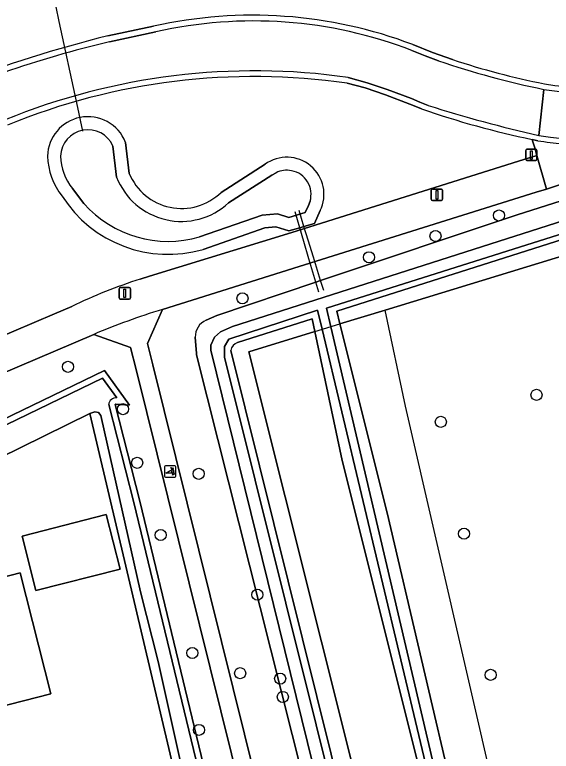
# Model space of a CAD drawing. Extents: x 162879 to 165540, y 384011 to 385181.
# Drawn here: x 163543.8 to 163591.2, y 384407.5 to 384472.4 of the extents above; entities that cross this region are included whole.
import ezdxf

# ---------------------------------------------------------------- set-up
doc = ezdxf.new("R2010")
doc.units = 0
for name, color, linetype in [('IMGEO_Boom', 7, 'Continuous'), ('IMGEO_Duiker', 7, 'Continuous'), ('IMGEO_Erf', 7, 'Continuous'), ('IMGEO_Grasland_agrarisch', 7, 'Continuous'), ('IMGEO_Groenvoorziening', 7, 'Continuous'), ('IMGEO_Hek', 7, 'Continuous'), ('IMGEO_Lichtmast', 7, 'Continuous'), ('IMGEO_Loofbos', 7, 'Continuous'), ('IMGEO_Oever', 7, 'Continuous'), ('IMGEO_Pand', 7, 'Continuous'), ('IMGEO_Poller', 7, 'Continuous'), ('IMGEO_Rijbaan_lokaal_gesloten', 7, 'Continuous'), ('IMGEO_Rijbaan_lokaal_open', 7, 'Continuous'), ('IMGEO_Voetpad_open', 7, 'Continuous'), ('IMGEO_Waterloop', 7, 'Continuous')]:
    doc.layers.add(name, color=color, linetype=linetype)

msp = doc.modelspace()

# ---------------------------------------------------------------- linework, layer by layer
at = {"layer": 'IMGEO_Boom'}
for centre in [(163586.549, 384454.712), (163580.952, 384452.903), (163575.087, 384451.031), (163563.931, 384447.412), (163548.542, 384441.379), (163589.859, 384438.908), (163553.394, 384437.65), (163581.419, 384436.527), (163554.645, 384432.923), (163560.073, 384431.951), (163556.71, 384426.56), (163583.469, 384426.675), (163565.243, 384421.3), (163559.508, 384416.168), (163563.726, 384414.384), (163567.255, 384413.907), (163585.81, 384414.237), (163567.488, 384412.298), (163560.09, 384409.391)]:
    msp.add_circle(centre, 0.489, dxfattribs=at)
at = {"layer": 'IMGEO_Duiker'}
for points in [[(163549.867, 384462.145), (163549.326, 384464.648), (163547.777, 384471.809), (163547.5, 384473.093), (163547.267, 384474.17), (163547.208, 384474.439)], [(163571.091, 384448.108), (163570.824, 384448.974), (163570.189, 384451.024), (163569.722, 384452.534), (163569.348, 384453.74), (163568.915, 384455.141)], [(163570.661, 384447.948), (163570.401, 384448.833), (163569.795, 384450.899), (163569.349, 384452.416), (163568.991, 384453.636), (163568.58, 384455.036)]]:
    msp.add_lwpolyline(points, dxfattribs=at)
at = {"layer": 'IMGEO_Erf'}
msp.add_lwpolyline([(163572.69, 384343.123), (163569.029, 384358.598), (163568.069, 384362.657), (163567.631, 384364.527), (163566.219, 384370.512), (163550.472, 384437.257), (163526.348, 384425.413), (163526.165, 384425.24), (163524.928, 384427.71), (163524.675, 384427.578), (163525.184, 384426.581), (163523.494, 384425.734), (163523.011, 384426.711), (163522.866, 384426.636), (163524.089, 384424.21), (163523.858, 384424.146), (163500, 384412.169), (163470.866, 384396.969)], dxfattribs=at)
for points in [[(163545.721, 384421.663), (163544.49, 384426.472), (163551.923, 384428.374), (163553.154, 384423.565)], [(163531.116, 384419.82), (163544.318, 384423.24), (163547.033, 384412.561), (163533.817, 384409.2)]]:
    msp.add_lwpolyline(points, close=True, dxfattribs=at)
at = {"layer": 'IMGEO_Grasland_agrarisch'}
msp.add_lwpolyline([(163593.539, 384389.411), (163633.335, 384401.821), (163632.017, 384405.337), (163620.039, 384459.671), (163576.506, 384446.377), (163572.519, 384445.159), (163576.678, 384428.516), (163585.773, 384389.763), (163589.731, 384388.042)], close=True, dxfattribs=at)
at = {"layer": 'IMGEO_Groenvoorziening'}
for points in [[(163560.722, 384445.489), (163561.658, 384445.91), (163570.401, 384448.833), (163570.824, 384448.974), (163588.149, 384454.765), (163611.804, 384462.294), (163663.838, 384478.359)], [(163664.735, 384475.565), (163612.829, 384459.161), (163572.237, 384446.287), (163572.519, 384445.159), (163576.506, 384446.377), (163620.039, 384459.671)], [(163603.159, 384461.951), (163593.161, 384457.819), (163590.725, 384457.042), (163589.827, 384456.776), (163568.94, 384450.226), (163556.869, 384446.42), (163555.55, 384443.433), (163556.021, 384441.54), (163574.23, 384368.324), (163592.235, 384298.65), (163604.241, 384250), (163610.402, 384225.033), (163610.742, 384225.114), (163604.895, 384249.664), (163595.986, 384287.08), (163598.076, 384288.265), (163599.47, 384288.595), (163599.056, 384290.341), (163595.647, 384290.412), (163589.107, 384318.462), (163574.328, 384381.383)], [(163574.328, 384381.383), (163574.342, 384382.284), (163574.756, 384383.507), (163575.232, 384383.746), (163576.221, 384383.994), (163576.987, 384383.758), (163577.368, 384383.373), (163578.584, 384378.168), (163592.444, 384318.844), (163595.602, 384318.9), (163580.533, 384378.704), (163564.483, 384442.705), (163570.319, 384444.487), (163570.082, 384445.604), (163563.5, 384443.52)], [(163573.936, 384386.722), (163559.877, 384442.426), (163559.868, 384442.558), (163559.771, 384443.987)], [(163562.906, 384442.827), (163576.815, 384386.934)]]:
    msp.add_lwpolyline(points, dxfattribs=at)
for centre, radius, start, end in [((163561.355, 384444.036), 1.584, 113.53116, 181.78847), ((163563.754, 384442.701), 0.857, 107.23472, 171.56269)]:
    msp.add_arc(centre, radius, start, end, dxfattribs=at)
at = {"layer": 'IMGEO_Hek'}
for points in [[(163576.506, 384446.377), (163620.039, 384459.671)], [(163572.519, 384445.159), (163576.506, 384446.377)], [(163633.335, 384401.821), (163593.539, 384389.411), (163589.128, 384391.031), (163578.304, 384437.904), (163576.506, 384446.377)], [(163570.319, 384444.487), (163572.519, 384445.159)], [(163580.533, 384378.704), (163564.483, 384442.705), (163570.319, 384444.487)]]:
    msp.add_lwpolyline(points, dxfattribs=at)
at = {"layer": 'IMGEO_Lichtmast'}
for p, q in [((163588.911, 384459.645), (163588.911, 384460.445)), ((163588.911, 384460.445), (163588.911, 384459.645)), ((163589.011, 384460.545), (163589.801, 384460.545)), ((163589.801, 384460.545), (163589.011, 384460.545)), ((163589.901, 384460.445), (163589.901, 384459.645)), ((163589.901, 384459.645), (163589.901, 384460.445)), ((163589.801, 384459.545), (163589.011, 384459.545)), ((163589.011, 384459.545), (163589.801, 384459.545)), ((163580.683, 384457.035), (163581.473, 384457.035)), ((163581.473, 384457.035), (163580.683, 384457.035)), ((163580.583, 384456.135), (163580.583, 384456.935)), ((163580.583, 384456.935), (163580.583, 384456.135)), ((163581.573, 384456.935), (163581.573, 384456.135)), ((163581.573, 384456.135), (163581.573, 384456.935)), ((163581.473, 384456.035), (163580.683, 384456.035)), ((163580.683, 384456.035), (163581.473, 384456.035)), ((163553.056, 384447.452), (163553.056, 384448.252)), ((163553.056, 384448.252), (163553.056, 384447.452)), ((163553.156, 384448.352), (163553.946, 384448.352)), ((163553.946, 384448.352), (163553.156, 384448.352)), ((163554.046, 384448.252), (163554.046, 384447.452)), ((163554.046, 384447.452), (163554.046, 384448.252)), ((163553.946, 384447.352), (163553.156, 384447.352)), ((163553.156, 384447.352), (163553.946, 384447.352))]:
    msp.add_line(p, q, dxfattribs=at)
for points in [[(163589.331, 384460.42), (163589.481, 384460.42), (163589.481, 384459.67), (163589.331, 384459.67), (163589.331, 384460.42)], [(163581.003, 384456.91), (163581.153, 384456.91), (163581.153, 384456.16), (163581.003, 384456.16), (163581.003, 384456.91)], [(163553.476, 384448.227), (163553.626, 384448.227), (163553.626, 384447.477), (163553.476, 384447.477), (163553.476, 384448.227)]]:
    msp.add_lwpolyline(points, dxfattribs=at)
for centre, start, end in [((163589.011, 384460.445), 90, 180), ((163589.011, 384460.445), 90, 180), ((163589.801, 384460.445), 0, 90), ((163589.801, 384460.445), 360, 90), ((163589.011, 384459.645), 180, 270), ((163589.011, 384459.645), 180, 270), ((163589.801, 384459.645), 270, 0), ((163589.801, 384459.645), 270, 0), ((163580.683, 384456.935), 90, 180), ((163580.683, 384456.935), 90, 180), ((163581.473, 384456.935), 0, 90), ((163581.473, 384456.935), 360, 90), ((163580.683, 384456.135), 180, 270), ((163580.683, 384456.135), 180, 270), ((163581.473, 384456.135), 270, 0), ((163581.473, 384456.135), 270, 0), ((163553.156, 384448.252), 90, 180), ((163553.156, 384448.252), 90, 180), ((163553.946, 384448.252), 0, 90), ((163553.946, 384448.252), 360, 90), ((163553.156, 384447.452), 180, 270), ((163553.156, 384447.452), 180, 270), ((163553.946, 384447.452), 270, 0), ((163553.946, 384447.452), 270, 0)]:
    msp.add_arc(centre, 0.1, start, end, dxfattribs=at)
at = {"layer": 'IMGEO_Loofbos'}
for points in [[(163552.071, 384470.533), (163556.096, 384471.386)], [(163578.945, 384469.77), (163580.686, 384469.082), (163582.449, 384468.45)], [(163579.728, 384464.096), (163579.205, 384464.308), (163578.685, 384464.526), (163576.534, 384465.341), (163574.751, 384465.954), (163573.169, 384466.358)], [(163553.619, 384461.152), (163553.939, 384458.422)], [(163588.256, 384459.483), (163589.883, 384460.003), (163589.671, 384460.746), (163589.538, 384461.213), (163589.473, 384461.408)], [(163554.921, 384449.108), (163555.741, 384449.361), (163568.28, 384453.225), (163588.256, 384459.483)], [(163562.038, 384456.749), (163565.918, 384459.219)], [(163532.023, 384458.022), (163524.505, 384454.716), (163514.861, 384450.369), (163513.512, 384449.702), (163514.809, 384446.985), (163519.999, 384436.577), (163520.901, 384434.77), (163524.019, 384436.114), (163547.345, 384446.042), (163548.872, 384446.692)], [(163570.795, 384455.141), (163570.286, 384454.014), (163569.348, 384453.74), (163568.991, 384453.636), (163568.02, 384453.353), (163566.881, 384453.703), (163565.914, 384453.622), (163560.456, 384451.724)], [(163554.55, 384441.151), (163554.071, 384443.078), (163550.818, 384444.233), (163522.358, 384432.12), (163524.511, 384427.9), (163551.777, 384441.062), (163553.971, 384438.014), (163552.76, 384438.09)], [(163566.413, 384369.922), (163566.219, 384370.512), (163567.631, 384364.527), (163572.286, 384369.753), (163554.55, 384441.151)], [(163552.697, 384438.059), (163554.879, 384429.547), (163569.112, 384370.609)]]:
    msp.add_lwpolyline(points, dxfattribs=at)
msp.add_lwpolyline([(163587.182, 384383.066), (163586.464, 384383.801), (163584.575, 384385.808), (163572.728, 384433.127), (163570.319, 384444.487), (163564.483, 384442.705), (163580.533, 384378.704), (163595.602, 384318.9), (163599.506, 384318.969), (163598.253, 384321.032), (163592.317, 384348.737), (163591.99, 384351.302), (163592.001, 384352.86), (163592.169, 384354.25), (163592.738, 384356.46), (163593.359, 384359.555), (163593.662, 384362.138), (163590.075, 384376.563), (163588.797, 384381.413)], close=True, dxfattribs=at)
for centre, radius, start, end in [((163564.83, 384432.533), 39.822, 69.24002, 102.66894), ((163576.713, 384369.706), 103.795, 103.73374, 111.49585), ((163603.291, 384531.145), 66.068, 251.61119, 258.88359), ((163595.044, 384493.024), 27.083, 260.45483, 291.94836), ((163564.943, 384409.593), 57.357, 81.75486, 112.27392), ((163606.057, 384540.54), 80.851, 250.99513, 258.16357), ((163550.301, 384459.852), 3.563, 101.23325, 178.46952), ((163550.301, 384459.851), 3.564, 21.41059, 101.22251), ((163552.722, 384460.129), 5.985, 181.74604, 218.30882), ((163567.839, 384456.561), 3.28, 334.34759, 125.84972), ((163558.553, 384460.316), 4.987, 202.3226, 314.33469), ((163557.381, 384462.386), 11.096, 212.52775, 286.09067), ((163568.77, 384405.653), 45.608, 107.67712, 115.8669), ((163552.763, 384438.004), 0.0861, 92.14572, 140.25451)]:
    msp.add_arc(centre, radius, start, end, dxfattribs=at)
at = {"layer": 'IMGEO_Oever'}
for points in [[(163572.519, 384445.159), (163572.237, 384446.287), (163612.829, 384459.161), (163664.735, 384475.565), (163664.302, 384476.913), (163663.838, 384478.359), (163611.804, 384462.294), (163588.149, 384454.765), (163570.824, 384448.974), (163570.401, 384448.833), (163561.658, 384445.91), (163560.722, 384445.489)], [(163574.689, 384387.894), (163561.138, 384442.845), (163561.138, 384443.298), (163561.474, 384443.984), (163561.992, 384444.45), (163563.062, 384444.925), (163662.629, 384476.791)], [(163663.403, 384475.657), (163571.335, 384446.558), (163571.721, 384444.915), (163585.07, 384388.063), (163587.485, 384384.663), (163588.261, 384383.977), (163589.541, 384382.996), (163590.523, 384382.846), (163591.521, 384382.973), (163602.248, 384386.386), (163614.516, 384390.247), (163629.575, 384395.004)], [(163553.939, 384458.422), (163553.619, 384461.152)], [(163552.512, 384460.823), (163552.832, 384458.087)], [(163565.918, 384459.219), (163562.038, 384456.749)], [(163562.709, 384455.827), (163566.518, 384458.252), (163566.889, 384458.476)], [(163549.951, 384455.76), (163548.953, 384457.079)], [(163569.892, 384455.965), (163569.744, 384455.579), (163569.464, 384454.96), (163568.029, 384454.541), (163567.005, 384454.855), (163565.676, 384454.744), (163560.154, 384452.824)], [(163560.456, 384451.724), (163565.914, 384453.622), (163566.881, 384453.703), (163568.02, 384453.353), (163568.991, 384453.636), (163569.348, 384453.74), (163570.286, 384454.014), (163570.795, 384455.141)], [(163584.845, 384386.423), (163570.963, 384444.684), (163570.558, 384446.382), (163562.715, 384443.816), (163562.332, 384443.172), (163562.332, 384442.215), (163575.851, 384388.177)], [(163563.5, 384443.52), (163570.082, 384445.604), (163570.319, 384444.487), (163572.728, 384433.127), (163584.575, 384385.808), (163586.464, 384383.801), (163587.182, 384383.066), (163588.797, 384381.413), (163590.075, 384376.563), (163593.662, 384362.138)], [(163638.621, 384398.389), (163611.573, 384390.092), (163593.099, 384384.179), (163590.122, 384383.366), (163588.941, 384384.551), (163588.279, 384385.333), (163586.07, 384388.497), (163585.773, 384389.763), (163576.678, 384428.516), (163572.519, 384445.159)], [(163559.771, 384443.987), (163559.868, 384442.558), (163559.877, 384442.426), (163573.936, 384386.722)], [(163576.815, 384386.934), (163562.906, 384442.827)], [(163552.76, 384438.09), (163553.971, 384438.014), (163551.777, 384441.062), (163524.511, 384427.9), (163524.675, 384427.578), (163524.928, 384427.71), (163525.127, 384427.842), (163525.229, 384427.639), (163551.601, 384440.37), (163552.852, 384438.632)], [(163552.132, 384438.061), (163554.348, 384429.415), (163568.491, 384370.945)], [(163569.112, 384370.609), (163554.879, 384429.547), (163552.697, 384438.059)], [(163566.873, 384370.274), (163561.349, 384393.604), (163556.49, 384415.413), (163554.945, 384421.553), (163551.433, 384437.101), (163551.23, 384437.347), (163550.916, 384437.401), (163550.472, 384437.257), (163566.219, 384370.512), (163566.413, 384369.922)]]:
    msp.add_lwpolyline(points, dxfattribs=at)
for centre, radius, start, end in [((163550.301, 384459.852), 3.563, 101.23325, 178.46952), ((163550.301, 384459.851), 3.564, 21.41059, 101.22251), ((163550.299, 384459.852), 2.417, 23.68738, 177.7492), ((163552.722, 384460.129), 5.985, 181.74604, 218.30882), ((163552.691, 384460.106), 4.81, 181.88883, 218.9954), ((163567.839, 384456.561), 3.28, 334.34759, 125.84972), ((163558.553, 384460.316), 4.987, 202.3226, 314.33469), ((163567.84, 384456.555), 2.143, 78.5638, 116.34174), ((163567.851, 384456.568), 2.128, 343.53006, 78.78493), ((163558.54, 384460.318), 6.128, 201.35129, 312.87225), ((163557.381, 384462.386), 11.096, 212.52775, 286.09067), ((163557.376, 384462.366), 9.938, 221.65921, 286.23355), ((163561.355, 384444.036), 1.584, 113.53116, 181.78847), ((163563.754, 384442.701), 0.857, 107.23472, 171.56269), ((163552.761, 384438.007), 0.632, 81.73485, 175.09789), ((163552.763, 384438.004), 0.0861, 92.14572, 140.25451)]:
    msp.add_arc(centre, radius, start, end, dxfattribs=at)
at = {"layer": 'IMGEO_Pand'}
for points in [[(163545.721, 384421.663), (163553.154, 384423.565), (163551.923, 384428.374), (163544.49, 384426.472)], [(163533.817, 384409.2), (163547.033, 384412.561), (163544.318, 384423.24), (163531.116, 384419.82)]]:
    msp.add_lwpolyline(points, close=True, dxfattribs=at)
at = {"layer": 'IMGEO_Poller'}
for p, q in [((163557.062, 384432.554), (163557.062, 384431.747)), ((163557.062, 384432.554), (163557.062, 384431.747)), ((163557.964, 384432.649), (163557.156, 384432.649)), ((163557.964, 384432.649), (163557.156, 384432.649)), ((163558.058, 384431.747), (163558.058, 384432.554)), ((163558.058, 384431.747), (163558.058, 384432.554)), ((163557.156, 384431.652), (163557.964, 384431.652)), ((163557.156, 384431.652), (163557.964, 384431.652))]:
    msp.add_line(p, q, dxfattribs=at)
for points in [[(163557.741, 384432.378), (163557.729, 384432.305), (163557.604, 384432.51)], [(163557.604, 384432.51), (163557.835, 384432.444), (163557.764, 384432.412)], [(163557.697, 384432.005), (163557.184, 384432.005), (163557.614, 384432.28)], [(163557.757, 384431.833), (163557.823, 384432.064), (163557.853, 384431.996)], [(163557.889, 384431.969), (163557.961, 384431.958), (163557.757, 384431.833)]]:
    msp.add_lwpolyline(points, dxfattribs=at)
for centre, radius, start, end in [((163557.156, 384432.554), 0.0946, 90, 180), ((163557.156, 384432.554), 0.0946, 90, 180), ((163557.383, 384432.065), 0.476, 351.75274, 41.16905), ((163557.383, 384432.065), 0.516, 349.35686, 42.29123), ((163557.964, 384432.554), 0.0946, 0, 90), ((163557.964, 384432.554), 0.0946, 0, 90), ((163557.156, 384431.747), 0.0946, 180, 270), ((163557.156, 384431.747), 0.0946, 180, 270), ((163557.369, 384432.055), 0.332, 351.32473, 42.4854), ((163557.964, 384431.747), 0.0946, 270, 0), ((163557.964, 384431.747), 0.0946, 270, 0)]:
    msp.add_arc(centre, radius, start, end, dxfattribs=at)
at = {"layer": 'IMGEO_Rijbaan_lokaal_gesloten'}
for points in [[(163556.299, 384470.881), (163552.212, 384470.02)], [(163581.219, 384468.344), (163580.032, 384468.787), (163578.855, 384469.254)], [(163573.252, 384466.87), (163574.934, 384466.404), (163576.685, 384465.797), (163578.839, 384465.008), (163579.571, 384464.703), (163580.307, 384464.409)], [(163590.493, 384465.82), (163590.065, 384461.769)], [(163590.065, 384461.769), (163590.493, 384465.82)]]:
    msp.add_lwpolyline(points, dxfattribs=at)
for centre, radius, start, end in [((163564.907, 384433.05), 38.798, 68.93017, 102.81845), ((163575.423, 384373.05), 99.709, 103.46114, 114.61821), ((163606.199, 384541.829), 77.615, 251.22536, 258.32505), ((163565.033, 384409.041), 58.411, 81.91077, 112.15645), ((163595.065, 384493.253), 27.811, 260.53693, 291.7699), ((163614.614, 384571.861), 112.795, 252.2929, 257.42951), ((163595.006, 384492.561), 31.186, 260.8847, 291.58415)]:
    msp.add_arc(centre, radius, start, end, dxfattribs=at)
at = {"layer": 'IMGEO_Rijbaan_lokaal_open'}
for points in [[(163556.096, 384471.386), (163552.071, 384470.533)], [(163552.212, 384470.02), (163556.299, 384470.881)], [(163582.449, 384468.45), (163580.686, 384469.082), (163578.945, 384469.77)], [(163578.855, 384469.254), (163580.032, 384468.787), (163581.219, 384468.344)], [(163580.307, 384464.409), (163579.571, 384464.703), (163578.839, 384465.008), (163576.685, 384465.797), (163574.934, 384466.404), (163573.252, 384466.87)], [(163573.169, 384466.358), (163574.751, 384465.954), (163576.534, 384465.341), (163578.685, 384464.526), (163579.205, 384464.308), (163579.728, 384464.096)], [(163589.473, 384461.408), (163589.729, 384461.355), (163589.986, 384461.302)]]:
    msp.add_lwpolyline(points, dxfattribs=at)
for centre, radius, start, end in [((163564.83, 384432.533), 39.822, 69.24002, 102.66894), ((163564.907, 384433.05), 38.798, 68.93017, 102.81845), ((163575.423, 384373.05), 99.709, 103.46114, 114.61821), ((163576.713, 384369.706), 103.795, 103.73374, 111.49585), ((163606.199, 384541.829), 77.615, 251.22536, 258.32505), ((163603.291, 384531.145), 66.068, 251.61119, 258.88359), ((163565.033, 384409.041), 58.411, 81.91077, 112.15645), ((163595.065, 384493.253), 27.811, 260.53693, 291.7699), ((163595.044, 384493.024), 27.083, 260.45483, 291.94836), ((163564.943, 384409.593), 57.357, 81.75486, 112.27392), ((163614.614, 384571.861), 112.795, 252.2929, 257.42951), ((163606.057, 384540.54), 80.851, 250.99513, 258.16357), ((163595.006, 384492.561), 31.186, 260.8847, 291.58415), ((163594.962, 384491.982), 31.081, 260.78681, 264.75861)]:
    msp.add_arc(centre, radius, start, end, dxfattribs=at)
at = {"layer": 'IMGEO_Voetpad_open'}
for points in [[(163589.986, 384461.302), (163589.729, 384461.355), (163589.473, 384461.408), (163589.538, 384461.213), (163589.671, 384460.746), (163589.883, 384460.003), (163590.725, 384457.042), (163593.161, 384457.819), (163592.339, 384460.326)], [(163556.869, 384446.42), (163568.94, 384450.226), (163589.827, 384456.776), (163590.725, 384457.042), (163589.883, 384460.003), (163588.256, 384459.483), (163568.28, 384453.225), (163555.741, 384449.361), (163554.921, 384449.108)], [(163548.872, 384446.692), (163547.345, 384446.042), (163524.019, 384436.114), (163520.901, 384434.77), (163519.999, 384436.577), (163514.809, 384446.985), (163513.512, 384449.702), (163511.836, 384448.897), (163513.536, 384445.452), (163518.278, 384435.986), (163519.219, 384434.135), (163518.737, 384433.994), (163517.762, 384433.712), (163495.267, 384427.708)], [(163556.021, 384441.54), (163555.55, 384443.433), (163556.869, 384446.42)], [(163520.673, 384431.439), (163523.011, 384426.711), (163524.675, 384427.578), (163524.511, 384427.9), (163522.358, 384432.12), (163550.818, 384444.233)], [(163550.818, 384444.233), (163554.071, 384443.078), (163554.55, 384441.151), (163572.286, 384369.753), (163567.631, 384364.527), (163568.069, 384362.657), (163572.759, 384367.958), (163574.23, 384368.324), (163556.021, 384441.54)]]:
    msp.add_lwpolyline(points, dxfattribs=at)
for centre, radius, start, end in [((163594.962, 384491.982), 31.081, 260.78681, 264.75861), ((163568.77, 384405.653), 45.608, 107.67712, 115.8669), ((163573.302, 384391.487), 57.338, 106.6549, 113.08764), ((163573.302, 384391.487), 57.338, 106.6549, 113.08764)]:
    msp.add_arc(centre, radius, start, end, dxfattribs=at)
at = {"layer": 'IMGEO_Waterloop'}
for points in [[(163662.629, 384476.791), (163563.062, 384444.925), (163561.992, 384444.45), (163561.474, 384443.984), (163561.138, 384443.298), (163561.138, 384442.845), (163574.689, 384387.894)], [(163644.505, 384398.904), (163644.012, 384398.649), (163642.764, 384398.239), (163641.551, 384397.841), (163639.269, 384397.52), (163636.159, 384397.082), (163634.923, 384396.764), (163629.575, 384395.004), (163614.516, 384390.247), (163602.248, 384386.386), (163591.521, 384382.973), (163590.523, 384382.846), (163589.541, 384382.996), (163588.261, 384383.977), (163587.485, 384384.663), (163585.07, 384388.063), (163571.721, 384444.915), (163571.335, 384446.558), (163663.403, 384475.657)], [(163552.832, 384458.087), (163552.512, 384460.823)], [(163566.889, 384458.476), (163566.518, 384458.252), (163562.709, 384455.827)], [(163548.953, 384457.079), (163549.951, 384455.76)], [(163560.154, 384452.824), (163565.676, 384454.744), (163567.005, 384454.855), (163568.029, 384454.541), (163569.464, 384454.96), (163569.744, 384455.579), (163569.892, 384455.965)], [(163575.851, 384388.177), (163562.332, 384442.215), (163562.332, 384443.172), (163562.715, 384443.816), (163570.558, 384446.382), (163570.963, 384444.684), (163584.845, 384386.423)], [(163552.852, 384438.632), (163551.601, 384440.37), (163525.229, 384427.639), (163526.348, 384425.413), (163550.472, 384437.257), (163550.916, 384437.401), (163551.23, 384437.347), (163551.433, 384437.101), (163554.945, 384421.553), (163556.49, 384415.413), (163561.349, 384393.604), (163566.873, 384370.274)], [(163554.348, 384429.415), (163552.132, 384438.061)], [(163568.491, 384370.945), (163554.348, 384429.415)]]:
    msp.add_lwpolyline(points, dxfattribs=at)
for centre, radius, start, end in [((163550.299, 384459.852), 2.417, 23.68738, 177.7492), ((163552.691, 384460.106), 4.81, 181.88883, 218.9954), ((163567.84, 384456.555), 2.143, 78.5638, 116.34174), ((163567.851, 384456.568), 2.128, 343.53006, 78.78493), ((163558.54, 384460.318), 6.128, 201.35129, 312.87225), ((163557.376, 384462.366), 9.938, 221.65921, 286.23355), ((163552.761, 384438.007), 0.632, 81.73485, 175.09789)]:
    msp.add_arc(centre, radius, start, end, dxfattribs=at)

doc.saveas('drawing.dxf')
